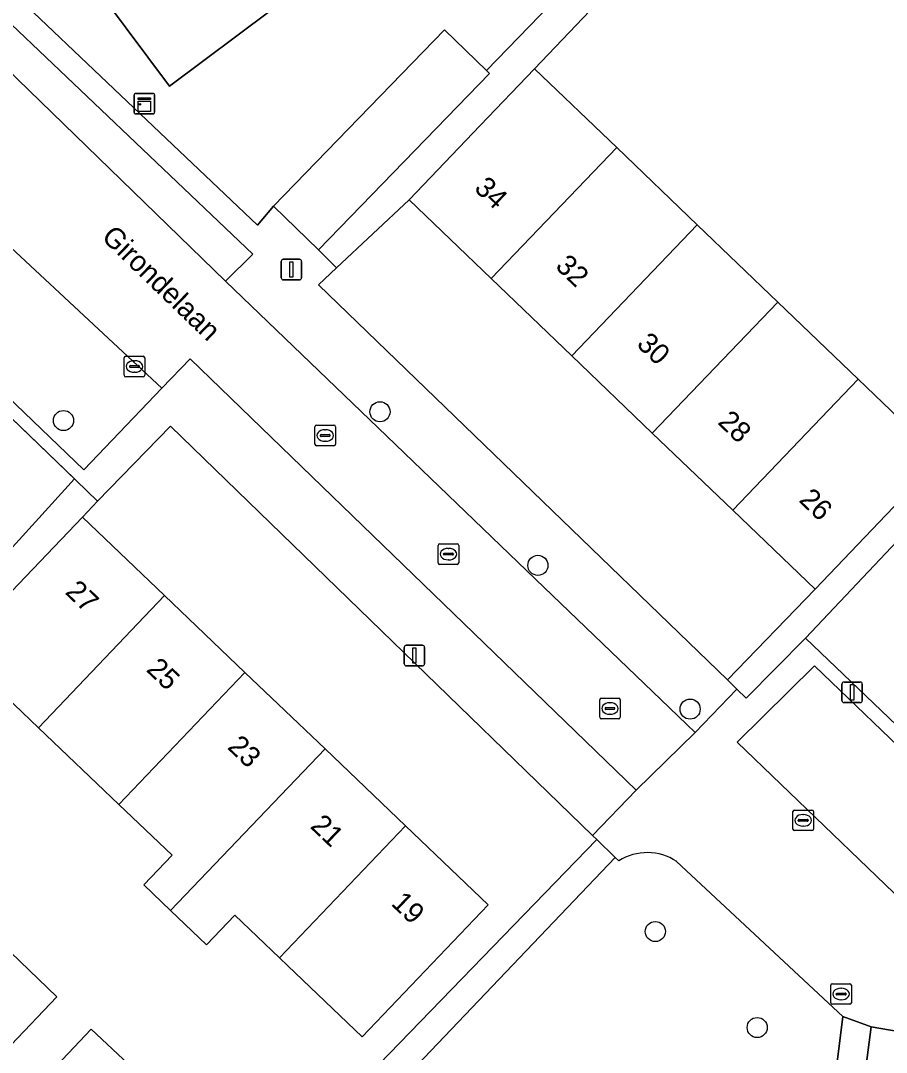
# Model space of a CAD drawing. Extents: x 158472 to 159562, y 388525 to 389606.
# Drawn here: x 159054.8 to 159097, y 388785.7 to 388835.8 of the extents above; entities that cross this region are included whole.
import ezdxf

# ---------------------------------------------------------------- set-up
doc = ezdxf.new("R2010")
doc.units = 0
for name, color, linetype in [('IMGEO_Boom', 7, 'Continuous'), ('IMGEO_Erf', 7, 'Continuous'), ('IMGEO_Groenvoorziening', 7, 'Continuous'), ('IMGEO_Kast', 7, 'Continuous'), ('IMGEO_Kolk', 7, 'Continuous'), ('IMGEO_Lichtmast', 7, 'Continuous'), ('IMGEO_Muur', 7, 'Continuous'), ('IMGEO_Openbare_ruimte_label', 7, 'Continuous'), ('IMGEO_Pand', 7, 'Continuous'), ('IMGEO_Pand_nummerreeks', 7, 'Continuous'), ('IMGEO_Parkeervlak_open', 7, 'Continuous'), ('IMGEO_Rijbaan_lokaal_open', 7, 'Continuous'), ('IMGEO_Rioolput', 7, 'Continuous'), ('IMGEO_Voetpad_open', 7, 'Continuous')]:
    doc.layers.add(name, color=color, linetype=linetype)

msp = doc.modelspace()

# ---------------------------------------------------------------- linework, layer by layer
at = {"layer": 'IMGEO_Boom'}
for centre in [(159072.325, 388816.819), (159056.932, 388816.392), (159080.007, 388809.351), (159087.409, 388802.366), (159085.718, 388791.554), (159090.673, 388786.888)]:
    msp.add_circle(centre, 0.489, dxfattribs=at)
at = {"layer": 'IMGEO_Erf'}
for points in [[(159053.839, 388837.78), (159060.03, 388831.899), (159066.36, 388825.887), (159067.15, 388826.811), (159075.462, 388835.387), (159077.507, 388833.404), (159092.503, 388848.873)], [(159067.036, 388836.342), (159062.086, 388832.647), (159055.769, 388841.11)], [(159053.487, 388809.204), (159057.467, 388813.551), (159052.156, 388818.654)], [(159064.202, 388776.767), (159082.869, 388796.024), (159082.662, 388796.225), (159062.134, 388816.124), (159058.591, 388812.47), (159057.859, 388811.693), (159061.851, 388807.882), (159065.757, 388804.152), (159069.655, 388800.43), (159073.568, 388796.694), (159077.589, 388792.855), (159071.457, 388786.433), (159067.841, 388789.886), (159067.438, 388790.271), (159065.261, 388792.349), (159063.881, 388790.909), (159062.133, 388792.577), (159060.834, 388793.817), (159062.214, 388795.258), (159059.619, 388797.735), (159055.721, 388801.457), (159051.727, 388805.27)], [(159053.448, 388791.402), (159056.611, 388788.385), (159054.381, 388786.047)], [(159056.044, 388784.437), (159058.281, 388786.816), (159061.369, 388783.912)]]:
    msp.add_lwpolyline(points, dxfattribs=at)
for points in [[(159105.403, 388834.476), (159103.483, 388836.282), (159101.286, 388833.958), (159098.241, 388836.836), (159095.321, 388839.596), (159097.518, 388841.921), (159095.549, 388843.782), (159093.409, 388841.532), (159090.402, 388844.391), (159090.316, 388844.473), (159079.843, 388833.493), (159083.846, 388829.656), (159087.76, 388825.904), (159091.675, 388822.152), (159095.589, 388818.4), (159099.59, 388814.565), (159112.182, 388827.882), (159111.226, 388828.786), (159109.085, 388826.521), (159106.088, 388829.354), (159103.169, 388832.113)], [(159089.484, 388812.031), (159085.57, 388815.784), (159081.655, 388819.536), (159077.74, 388823.288), (159073.738, 388827.125), (159070.217, 388823.817), (159069.331, 388822.993), (159089.222, 388803.782), (159093.485, 388808.196)], [(159113.083, 388827.03), (159093.025, 388805.817), (159105.196, 388794.173), (159128.275, 388802.808), (159124.297, 388813.463), (159122.795, 388817.848)]]:
    msp.add_lwpolyline(points, close=True, dxfattribs=at)
at = {"layer": 'IMGEO_Groenvoorziening'}
for points in [[(159083.94, 388794.986), (159083.769, 388795.152), (159071.478, 388782.279), (159076.25, 388777.378), (159079.757, 388776.67), (159081.63, 388773.473), (159082.724, 388774.606), (159093.758, 388778.669), (159094.845, 388787.419)], [(159094.845, 388787.419), (159086.755, 388794.96)], [(159102.998, 388785.749), (159096.21, 388786.919), (159095.212, 388779.205), (159103.294, 388782.181)]]:
    msp.add_lwpolyline(points, dxfattribs=at)
msp.add_arc((159085.328, 388792.818), 2.574, 56.3155, 122.6261, dxfattribs=at)
at = {"layer": 'IMGEO_Kast'}
for p, q in [((159060.366, 388831.367), (159060.366, 388832.208)), ((159060.366, 388832.208), (159060.366, 388831.367)), ((159060.441, 388832.292), (159061.282, 388832.292)), ((159061.282, 388832.292), (159060.441, 388832.292)), ((159061.366, 388832.217), (159061.366, 388831.376)), ((159061.366, 388831.376), (159061.366, 388832.217)), ((159061.291, 388831.292), (159060.45, 388831.292)), ((159060.45, 388831.292), (159061.291, 388831.292))]:
    msp.add_line(p, q, dxfattribs=at)
for points in [[(159060.561, 388832.082), (159061.161, 388832.082), (159061.161, 388831.997), (159060.561, 388831.997), (159060.561, 388832.082)], [(159060.561, 388831.907), (159061.161, 388831.907), (159061.161, 388831.418), (159060.561, 388831.418), (159060.561, 388831.907)]]:
    msp.add_lwpolyline(points, dxfattribs=at)
msp.add_circle((159060.645, 388831.756), 0.0377, dxfattribs=at)
for centre, start, end in [((159060.444, 388832.214), 92.4484, 184.2845), ((159060.444, 388832.214), 92.4484, 184.2845), ((159061.288, 388832.214), 2.4484, 94.2845), ((159061.288, 388832.214), 2.4484, 94.2845), ((159060.444, 388831.37), 182.4484, 274.2845), ((159060.444, 388831.37), 182.4484, 274.2845), ((159061.288, 388831.37), 272.4484, 4.2845), ((159061.288, 388831.37), 272.4484, 4.2845)]:
    msp.add_arc(centre, 0.0779, start, end, dxfattribs=at)
at = {"layer": 'IMGEO_Kolk'}
for p, q in [((159059.958, 388819.518), (159060.81, 388819.518)), ((159059.883, 388818.592), (159059.883, 388819.444)), ((159060.142, 388819.012), (159060.142, 388819.024)), ((159060.58, 388818.975), (159060.182, 388818.975)), ((159060.185, 388819.061), (159060.583, 388819.061)), ((159060.371, 388819.298), (159060.396, 388819.298)), ((159060.626, 388819.024), (159060.626, 388819.012)), ((159060.884, 388819.444), (159060.884, 388818.592)), ((159060.81, 388818.518), (159059.958, 388818.518)), ((159060.394, 388818.738), (159060.369, 388818.738)), ((159069.159, 388815.239), (159069.159, 388816.091)), ((159069.234, 388816.165), (159070.086, 388816.165)), ((159070.16, 388816.091), (159070.16, 388815.239)), ((159069.418, 388815.659), (159069.418, 388815.671)), ((159069.856, 388815.622), (159069.458, 388815.622)), ((159069.461, 388815.708), (159069.859, 388815.708)), ((159069.647, 388815.945), (159069.672, 388815.945)), ((159069.902, 388815.671), (159069.902, 388815.659)), ((159070.086, 388815.165), (159069.234, 388815.165)), ((159069.67, 388815.385), (159069.645, 388815.385)), ((159075.153, 388809.473), (159075.153, 388810.325)), ((159075.228, 388810.399), (159076.08, 388810.399)), ((159075.641, 388810.179), (159075.666, 388810.179)), ((159076.154, 388810.325), (159076.154, 388809.473)), ((159075.412, 388809.893), (159075.412, 388809.905)), ((159075.85, 388809.856), (159075.452, 388809.856)), ((159075.455, 388809.942), (159075.853, 388809.942)), ((159075.664, 388809.619), (159075.639, 388809.619)), ((159075.896, 388809.905), (159075.896, 388809.893)), ((159076.08, 388809.399), (159075.228, 388809.399)), ((159083.012, 388801.967), (159083.012, 388802.819)), ((159083.087, 388802.893), (159083.939, 388802.893)), ((159083.314, 388802.436), (159083.712, 388802.436)), ((159083.5, 388802.673), (159083.525, 388802.673)), ((159084.013, 388802.819), (159084.013, 388801.967)), ((159083.271, 388802.387), (159083.271, 388802.399)), ((159083.709, 388802.35), (159083.311, 388802.35)), ((159083.523, 388802.113), (159083.498, 388802.113)), ((159083.755, 388802.399), (159083.755, 388802.387)), ((159083.939, 388801.893), (159083.087, 388801.893)), ((159092.483, 388797.459), (159093.335, 388797.459)), ((159092.408, 388796.533), (159092.408, 388797.385)), ((159092.667, 388796.953), (159092.667, 388796.965)), ((159093.105, 388796.916), (159092.707, 388796.916)), ((159092.71, 388797.002), (159093.108, 388797.002)), ((159092.896, 388797.239), (159092.921, 388797.239)), ((159093.151, 388796.965), (159093.151, 388796.953)), ((159093.409, 388797.385), (159093.409, 388796.533)), ((159093.335, 388796.459), (159092.483, 388796.459)), ((159092.919, 388796.679), (159092.894, 388796.679))]:
    msp.add_line(p, q, dxfattribs=at)
for points in [[(159059.958, 388819.518), (159060.81, 388819.518)], [(159059.883, 388818.592), (159059.883, 388819.444)], [(159060.884, 388819.444), (159060.884, 388818.592)], [(159060.81, 388818.518), (159059.958, 388818.518)], [(159069.159, 388815.239), (159069.159, 388816.091)], [(159069.234, 388816.165), (159070.086, 388816.165)], [(159070.16, 388816.091), (159070.16, 388815.239)], [(159070.086, 388815.165), (159069.234, 388815.165)], [(159075.153, 388809.473), (159075.153, 388810.325)], [(159075.228, 388810.399), (159076.08, 388810.399)], [(159076.154, 388810.325), (159076.154, 388809.473)], [(159076.08, 388809.399), (159075.228, 388809.399)], [(159083.012, 388801.967), (159083.012, 388802.819)], [(159083.087, 388802.893), (159083.939, 388802.893)], [(159084.013, 388802.819), (159084.013, 388801.967)], [(159083.939, 388801.893), (159083.087, 388801.893)], [(159092.483, 388797.459), (159093.335, 388797.459)], [(159092.408, 388796.533), (159092.408, 388797.385)], [(159093.409, 388797.385), (159093.409, 388796.533)], [(159093.335, 388796.459), (159092.483, 388796.459)]]:
    msp.add_lwpolyline(points, dxfattribs=at)
for centre, radius, start, end in [((159059.96, 388819.442), 0.0765, 91.552, 178.448), ((159059.96, 388819.442), 0.0765, 91.552, 178.448), ((159060.808, 388819.442), 0.0765, 1.552, 88.448), ((159060.808, 388819.442), 0.0765, 1.552, 88.448), ((159060.182, 388819.021), 0.0403, 85.8775, 175.7526), ((159060.179, 388819.011), 0.0366, 178.938, 274.7102), ((159060.583, 388819.018), 0.043, 264.8664, 352.4533), ((159060.587, 388819.023), 0.0386, 1.7309, 96.639), ((159059.96, 388818.594), 0.0765, 181.552, 268.448), ((159059.96, 388818.594), 0.0765, 181.552, 268.448), ((159060.808, 388818.594), 0.0765, 271.552, 358.448), ((159060.808, 388818.594), 0.0765, 271.552, 358.448), ((159069.236, 388816.089), 0.0765, 91.552, 178.448), ((159069.236, 388816.089), 0.0765, 91.552, 178.448), ((159070.084, 388816.089), 0.0765, 1.552, 88.448), ((159070.084, 388816.089), 0.0765, 1.552, 88.448), ((159069.458, 388815.668), 0.0403, 85.8775, 175.7526), ((159069.455, 388815.658), 0.0366, 178.938, 274.7102), ((159069.859, 388815.665), 0.043, 264.8664, 352.4533), ((159069.863, 388815.67), 0.0386, 1.7309, 96.639), ((159069.236, 388815.241), 0.0765, 181.552, 268.448), ((159069.236, 388815.241), 0.0765, 181.552, 268.448), ((159070.084, 388815.241), 0.0765, 271.552, 358.448), ((159070.084, 388815.241), 0.0765, 271.552, 358.448), ((159075.23, 388810.323), 0.0765, 91.552, 178.448), ((159075.23, 388810.323), 0.0765, 91.552, 178.448), ((159076.078, 388810.323), 0.0765, 1.552, 88.448), ((159076.078, 388810.323), 0.0765, 1.552, 88.448), ((159075.23, 388809.475), 0.0765, 181.552, 268.448), ((159075.23, 388809.475), 0.0765, 181.552, 268.448), ((159075.452, 388809.902), 0.0403, 85.8775, 175.7526), ((159075.449, 388809.892), 0.0366, 178.938, 274.7102), ((159075.853, 388809.899), 0.043, 264.8664, 352.4533), ((159075.857, 388809.904), 0.0386, 1.7309, 96.639), ((159076.078, 388809.475), 0.0765, 271.552, 358.448), ((159076.078, 388809.475), 0.0765, 271.552, 358.448), ((159083.089, 388802.817), 0.0765, 91.552, 178.448), ((159083.089, 388802.817), 0.0765, 91.552, 178.448), ((159083.311, 388802.396), 0.0403, 85.8775, 175.7526), ((159083.716, 388802.398), 0.0386, 1.7309, 96.639), ((159083.937, 388802.817), 0.0765, 1.552, 88.448), ((159083.937, 388802.817), 0.0765, 1.552, 88.448), ((159083.089, 388801.969), 0.0765, 181.552, 268.448), ((159083.089, 388801.969), 0.0765, 181.552, 268.448), ((159083.308, 388802.386), 0.0366, 178.938, 274.7102), ((159083.712, 388802.393), 0.043, 264.8664, 352.4533), ((159083.937, 388801.969), 0.0765, 271.552, 358.448), ((159083.937, 388801.969), 0.0765, 271.552, 358.448), ((159092.485, 388797.383), 0.0765, 91.552, 178.448), ((159092.485, 388797.383), 0.0765, 91.552, 178.448), ((159093.333, 388797.383), 0.0765, 1.552, 88.448), ((159093.333, 388797.383), 0.0765, 1.552, 88.448), ((159092.707, 388796.962), 0.0403, 85.8775, 175.7526), ((159092.704, 388796.952), 0.0366, 178.938, 274.7102), ((159093.108, 388796.959), 0.043, 264.8664, 352.4533), ((159093.112, 388796.964), 0.0386, 1.7309, 96.639), ((159092.485, 388796.535), 0.0765, 181.552, 268.448), ((159092.485, 388796.535), 0.0765, 181.552, 268.448), ((159093.333, 388796.535), 0.0765, 271.552, 358.448), ((159093.333, 388796.535), 0.0765, 271.552, 358.448)]:
    msp.add_arc(centre, radius, start, end, dxfattribs=at)
for centre, major_axis, ratio, start_param, end_param in [((159060.37, 388819.018), (-0.387, 0.002), 0.722429, 4.712389, 7.853982), ((159060.395, 388819.018), (-0.39, 0.002), 0.717154, 1.570796, 4.712389), ((159069.646, 388815.665), (-0.387, 0.002), 0.722429, 4.712389, 7.853982), ((159069.671, 388815.665), (-0.39, 0.002), 0.717154, 1.570796, 4.712389), ((159075.64, 388809.899), (-0.387, 0.002), 0.722429, 4.712389, 7.853982), ((159075.665, 388809.899), (-0.39, 0.002), 0.717154, 1.570796, 4.712389), ((159083.499, 388802.393), (-0.387, 0.002), 0.722429, 4.712389, 7.853982), ((159083.524, 388802.393), (-0.39, 0.002), 0.717154, 1.570796, 4.712389), ((159092.895, 388796.959), (-0.387, 0.002), 0.722429, 4.712389, 7.853982), ((159092.92, 388796.959), (-0.39, 0.002), 0.717154, 1.570796, 4.712389)]:
    msp.add_ellipse(centre, major_axis=major_axis, ratio=ratio, start_param=start_param, end_param=end_param, dxfattribs=at)
at = {"layer": 'IMGEO_Lichtmast'}
for p, q in [((159067.521, 388823.329), (159067.521, 388824.129)), ((159067.521, 388824.129), (159067.521, 388823.329)), ((159067.621, 388824.229), (159068.411, 388824.229)), ((159068.411, 388824.229), (159067.621, 388824.229)), ((159068.511, 388824.129), (159068.511, 388823.329)), ((159068.511, 388823.329), (159068.511, 388824.129)), ((159068.411, 388823.229), (159067.621, 388823.229)), ((159067.621, 388823.229), (159068.411, 388823.229)), ((159073.603, 388805.466), (159074.393, 388805.466)), ((159074.393, 388805.466), (159073.603, 388805.466)), ((159073.503, 388804.566), (159073.503, 388805.366)), ((159073.503, 388805.366), (159073.503, 388804.566)), ((159074.493, 388805.366), (159074.493, 388804.566)), ((159074.493, 388804.566), (159074.493, 388805.366)), ((159074.393, 388804.466), (159073.603, 388804.466)), ((159073.603, 388804.466), (159074.393, 388804.466)), ((159094.795, 388802.782), (159094.795, 388803.582)), ((159094.795, 388803.582), (159094.795, 388802.782)), ((159094.895, 388803.682), (159095.685, 388803.682)), ((159095.685, 388803.682), (159094.895, 388803.682)), ((159095.785, 388803.582), (159095.785, 388802.782)), ((159095.785, 388802.782), (159095.785, 388803.582)), ((159095.685, 388802.682), (159094.895, 388802.682)), ((159094.895, 388802.682), (159095.685, 388802.682))]:
    msp.add_line(p, q, dxfattribs=at)
for points in [[(159067.941, 388824.104), (159068.091, 388824.104), (159068.091, 388823.354), (159067.941, 388823.354), (159067.941, 388824.104)], [(159073.923, 388805.341), (159074.073, 388805.341), (159074.073, 388804.591), (159073.923, 388804.591), (159073.923, 388805.341)], [(159095.215, 388803.557), (159095.365, 388803.557), (159095.365, 388802.807), (159095.215, 388802.807), (159095.215, 388803.557)]]:
    msp.add_lwpolyline(points, dxfattribs=at)
for centre, start, end in [((159067.621, 388824.129), 90, 180), ((159067.621, 388824.129), 90, 180), ((159068.411, 388824.129), 0, 90), ((159068.411, 388824.129), 360, 90), ((159067.621, 388823.329), 180, 270), ((159067.621, 388823.329), 180, 270), ((159068.411, 388823.329), 270, 0), ((159068.411, 388823.329), 270, 0), ((159073.603, 388805.366), 90, 180), ((159073.603, 388805.366), 90, 180), ((159074.393, 388805.366), 0, 90), ((159074.393, 388805.366), 360, 90), ((159073.603, 388804.566), 180, 270), ((159073.603, 388804.566), 180, 270), ((159074.393, 388804.566), 270, 0), ((159074.393, 388804.566), 270, 0), ((159094.895, 388803.582), 90, 180), ((159094.895, 388803.582), 90, 180), ((159095.685, 388803.582), 0, 90), ((159095.685, 388803.582), 360, 90), ((159094.895, 388802.782), 180, 270), ((159094.895, 388802.782), 180, 270), ((159095.685, 388802.782), 270, 0), ((159095.685, 388802.782), 270, 0)]:
    msp.add_arc(centre, 0.1, start, end, dxfattribs=at)
at = {"layer": 'IMGEO_Muur'}
for points in [[(159060.03, 388831.899), (159066.36, 388825.887), (159067.15, 388826.811)], [(159052.156, 388818.654), (159057.548, 388813.473)]]:
    msp.add_lwpolyline(points, dxfattribs=at)
at = {"layer": 'IMGEO_Pand'}
for points in [[(159060.719, 388844.805), (159055.769, 388841.11), (159062.086, 388832.647), (159067.036, 388836.342)], [(159077.651, 388833.265), (159077.507, 388833.404), (159075.462, 388835.387), (159067.15, 388826.811), (159069.34, 388824.689)], [(159083.846, 388829.656), (159079.843, 388833.493), (159077.199, 388830.735), (159073.738, 388827.125), (159077.74, 388823.288)], [(159083.846, 388829.656), (159077.74, 388823.288), (159081.655, 388819.536), (159087.76, 388825.904)], [(159091.675, 388822.152), (159087.76, 388825.904), (159081.655, 388819.536), (159085.57, 388815.784)], [(159091.675, 388822.152), (159085.57, 388815.784), (159089.484, 388812.031), (159095.589, 388818.4)], [(159095.589, 388818.4), (159089.484, 388812.031), (159093.485, 388808.196), (159096.945, 388811.806), (159099.59, 388814.565)], [(159061.851, 388807.882), (159057.859, 388811.693), (159054.407, 388808.077), (159051.727, 388805.27), (159055.721, 388801.457)], [(159061.851, 388807.882), (159055.721, 388801.457), (159059.619, 388797.735), (159065.757, 388804.152)], [(159065.757, 388804.152), (159059.619, 388797.735), (159062.214, 388795.258), (159060.834, 388793.817), (159062.133, 388792.577), (159069.655, 388800.43)], [(159067.438, 388790.271), (159073.568, 388796.694), (159069.655, 388800.43), (159062.133, 388792.577), (159063.881, 388790.909), (159065.261, 388792.349)], [(159067.438, 388790.271), (159067.841, 388789.886), (159071.457, 388786.433), (159077.589, 388792.855), (159073.568, 388796.694)], [(159051.267, 388789.016), (159054.381, 388786.047), (159056.611, 388788.385), (159053.448, 388791.402)], [(159059.115, 388781.55), (159061.369, 388783.912), (159058.281, 388786.816), (159056.044, 388784.437)]]:
    msp.add_lwpolyline(points, close=True, dxfattribs=at)
at = {"layer": 'IMGEO_Parkeervlak_open'}
for points in [[(159053.046, 388836.945), (159051.861, 388835.723), (159064.812, 388823.162), (159066.136, 388824.477)], [(159047.478, 388831.204), (159043.863, 388827.477), (159057.914, 388813.995), (159061.719, 388817.967)], [(159104.059, 388794.294), (159093.465, 388804.467), (159089.696, 388800.758), (159100.291, 388790.584)]]:
    msp.add_lwpolyline(points, close=True, dxfattribs=at)
at = {"layer": 'IMGEO_Rijbaan_lokaal_open'}
msp.add_lwpolyline([(159064.812, 388823.162), (159051.861, 388835.723), (159047.478, 388831.204), (159061.719, 388817.967), (159063.089, 388819.397), (159084.792, 388798.423), (159087.648, 388801.234), (159087.242, 388801.624), (159086.411, 388802.422), (159079.885, 388808.688), (159079.028, 388809.511), (159072.24, 388816.029), (159071.406, 388816.83)], close=True, dxfattribs=at)
at = {"layer": 'IMGEO_Rioolput'}
for p, q in [((159094.252, 388788.09), (159094.252, 388788.942)), ((159094.327, 388789.016), (159095.179, 388789.016)), ((159095.253, 388788.942), (159095.253, 388788.09)), ((159094.511, 388788.51), (159094.511, 388788.522)), ((159094.949, 388788.473), (159094.551, 388788.473)), ((159094.554, 388788.559), (159094.952, 388788.559)), ((159094.74, 388788.796), (159094.765, 388788.796)), ((159094.995, 388788.522), (159094.995, 388788.51)), ((159095.179, 388788.016), (159094.327, 388788.016)), ((159094.763, 388788.236), (159094.738, 388788.236))]:
    msp.add_line(p, q, dxfattribs=at)
for points in [[(159094.252, 388788.09), (159094.252, 388788.942)], [(159094.327, 388789.016), (159095.179, 388789.016)], [(159095.253, 388788.942), (159095.253, 388788.09)], [(159095.179, 388788.016), (159094.327, 388788.016)]]:
    msp.add_lwpolyline(points, dxfattribs=at)
for centre, radius, start, end in [((159094.329, 388788.94), 0.0765, 91.552, 178.448), ((159094.329, 388788.94), 0.0765, 91.552, 178.448), ((159095.177, 388788.94), 0.0765, 1.552, 88.448), ((159095.177, 388788.94), 0.0765, 1.552, 88.448), ((159094.551, 388788.519), 0.0403, 85.8775, 175.7526), ((159094.548, 388788.509), 0.0366, 178.938, 274.7102), ((159094.952, 388788.516), 0.043, 264.8664, 352.4533), ((159094.956, 388788.521), 0.0386, 1.7309, 96.639), ((159094.329, 388788.092), 0.0765, 181.552, 268.448), ((159094.329, 388788.092), 0.0765, 181.552, 268.448), ((159095.177, 388788.092), 0.0765, 271.552, 358.448), ((159095.177, 388788.092), 0.0765, 271.552, 358.448)]:
    msp.add_arc(centre, radius, start, end, dxfattribs=at)
for centre, major_axis, ratio, start_param, end_param in [((159094.739, 388788.516), (-0.387, 0.002), 0.722429, 4.712389, 7.853982), ((159094.764, 388788.516), (-0.39, 0.002), 0.717154, 1.570796, 4.712389)]:
    msp.add_ellipse(centre, major_axis=major_axis, ratio=ratio, start_param=start_param, end_param=end_param, dxfattribs=at)
at = {"layer": 'IMGEO_Voetpad_open'}
for points in [[(159092.503, 388848.873), (159077.507, 388833.404), (159077.651, 388833.265), (159069.34, 388824.689), (159070.217, 388823.817), (159073.738, 388827.125), (159077.199, 388830.735), (159079.843, 388833.493), (159090.316, 388844.473)], [(159099.59, 388814.565), (159096.945, 388811.806), (159093.485, 388808.196), (159089.222, 388803.782), (159089.681, 388803.339), (159090.139, 388802.896), (159093.025, 388805.817), (159113.083, 388827.03)], [(159054.407, 388808.077), (159057.859, 388811.693), (159058.591, 388812.47), (159057.548, 388813.473), (159057.467, 388813.551), (159053.487, 388809.204)], [(159108.536, 388790.525), (159105.196, 388794.173), (159093.025, 388805.817), (159090.139, 388802.896), (159089.681, 388803.339), (159087.648, 388801.234), (159084.792, 388798.423), (159082.662, 388796.225), (159082.869, 388796.024), (159083.769, 388795.152), (159083.94, 388794.986)], [(159071.478, 388782.279), (159083.769, 388795.152), (159082.869, 388796.024), (159064.202, 388776.767)], [(159086.755, 388794.96), (159094.845, 388787.419), (159096.21, 388786.919), (159102.998, 388785.749), (159108.536, 388790.525)]]:
    msp.add_lwpolyline(points, dxfattribs=at)
for points in [[(159069.331, 388822.993), (159070.217, 388823.817), (159069.34, 388824.689), (159067.15, 388826.811), (159066.36, 388825.887), (159060.03, 388831.899), (159053.839, 388837.78), (159053.046, 388836.945), (159066.136, 388824.477), (159064.812, 388823.162), (159071.406, 388816.83), (159072.24, 388816.029), (159079.028, 388809.511), (159079.885, 388808.688), (159086.411, 388802.422), (159087.242, 388801.624), (159087.648, 388801.234), (159089.681, 388803.339), (159089.222, 388803.782)], [(159063.089, 388819.397), (159061.719, 388817.967), (159057.914, 388813.995), (159043.863, 388827.477), (159043.401, 388827.067), (159052.156, 388818.654), (159057.467, 388813.551), (159057.548, 388813.473), (159058.591, 388812.47), (159062.134, 388816.124), (159082.662, 388796.225), (159084.792, 388798.423)], [(159100.291, 388790.584), (159089.696, 388800.758), (159093.465, 388804.467), (159104.059, 388794.294)], [(159095.212, 388779.205), (159096.21, 388786.919), (159094.845, 388787.419), (159093.758, 388778.669)]]:
    msp.add_lwpolyline(points, close=True, dxfattribs=at)
msp.add_arc((159085.328, 388792.818), 2.574, 56.3155, 122.6261, dxfattribs=at)

# ---------------------------------------------------------------- texts
at = {"layer": 'IMGEO_Openbare_ruimte_label'}
msp.add_text('Girondelaan', height=1, rotation=315.9724, dxfattribs=at).set_placement((159058.73, 388825.252))
at = {"layer": 'IMGEO_Pand_nummerreeks'}
for s, rotation, p in [('34', 316.2116, (159076.86, 388827.623)), ('32', 316.2116, (159080.808, 388823.839)), ('30', 316.2116, (159084.761, 388820.049)), ('28', 316.2116, (159088.711, 388816.263)), ('26', 316.2116, (159092.658, 388812.479)), ('27', 316.3249, (159056.969, 388808.008)), ('25', 316.3249, (159060.915, 388804.24)), ('23', 316.3249, (159064.861, 388800.473)), ('21', 316.3249, (159068.888, 388796.627)), ('19', 316.3249, (159072.819, 388792.874))]:
    msp.add_text(s, height=1, rotation=rotation, dxfattribs=at).set_placement(p)

doc.saveas('drawing.dxf')
